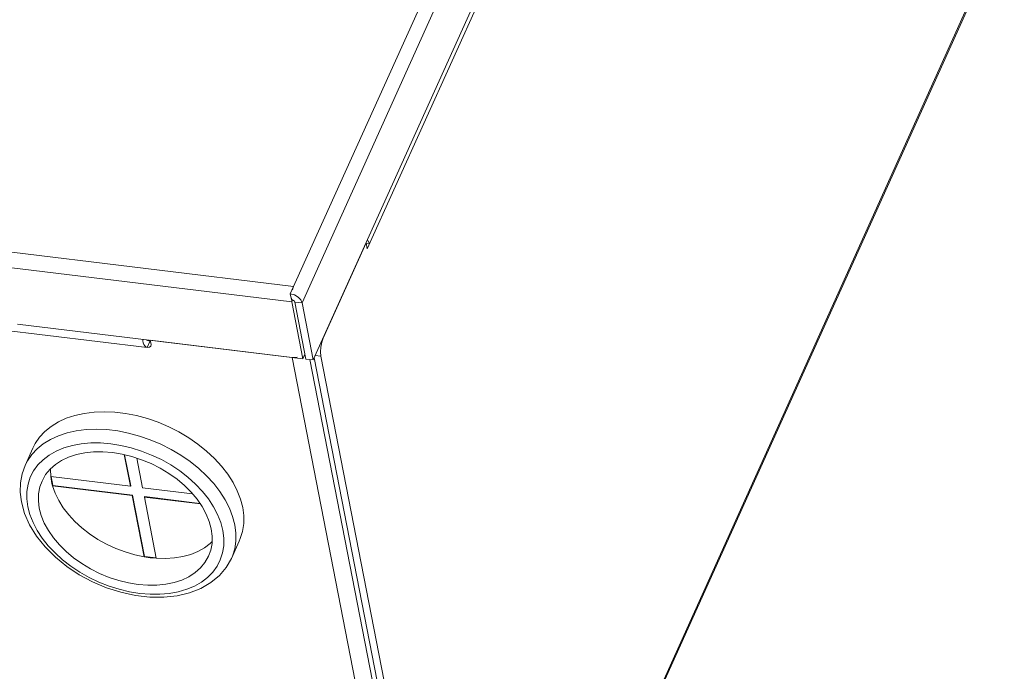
# Model space of a CAD drawing. Header units: millimetres. Extents: x -473 to 23648, y -382 to 1866.
# Tile 598 of 607: x 22489 to 22642, y 1202 to 1303. Entities that reach past the tile are written whole.
import ezdxf

# ---------------------------------------------------------------- set-up
doc = ezdxf.new("R2010")
doc.units = ezdxf.units.MM
doc.header["$LTSCALE"] = 80
doc.layers.get('0').update_dxf_attribs({"linetype": 'CONTINUOUS'})

msp = doc.modelspace()

# ---------------------------------------------------------------- linework, layer by layer
at = {"linetype": 'Continuous', "lineweight": 0}
for p, q in [((22530.983, 1260.695), (22721.492, 1683.233)), ((22532.823, 1259.272), (22723.332, 1681.81)), ((22725.064, 1672.919), (22534.555, 1250.382)), ((22542.973, 1267.706), (22717.012, 1653.715)), ((22747.427, 1551.392), (22558.762, 1132.944)), ((22558.909, 1132.877), (22747.377, 1550.888)), ((22228.836, 1298.619), (22531.506, 1261.854)), ((22228.553, 1296.232), (22531.223, 1259.467)), ((22536.092, 1253.789), (22542.79, 1268.646)), ((22543.342, 1268.524), (22542.784, 1268.592)), ((22542.79, 1268.646), (22542.973, 1267.706)), ((22542.99, 1269.089), (22543.087, 1269.014)), ((22543.087, 1269.014), (22543.342, 1268.524)), ((22531.614, 1260.528), (22530.983, 1260.695)), ((22530.983, 1260.695), (22531.152, 1259.828)), ((22531.324, 1261.317), (22531.506, 1261.854)), ((22531.338, 1259.779), (22531.152, 1259.828)), ((22531.223, 1259.467), (22531.171, 1260.025)), ((22531.223, 1259.467), (22531.346, 1259.741)), ((22531.223, 1259.467), (22532.955, 1250.576)), ((22532.823, 1259.272), (22531.693, 1259.41)), ((22533.426, 1250.519), (22531.693, 1259.41)), ((22532.823, 1259.272), (22532.609, 1259.757)), ((22534.555, 1250.382), (22532.823, 1259.272)), ((22532.955, 1250.576), (22488.44, 1255.983)), ((22508.678, 1252.325), (22485.171, 1255.181)), ((22508.694, 1253.439), (22508.606, 1253.473)), ((22508.617, 1253.469), (22509.146, 1253.405)), ((22508.678, 1252.325), (22509.139, 1253.347)), ((22531.261, 1250.782), (22509.145, 1253.468)), ((22509.145, 1253.468), (22509.279, 1252.782)), ((22535.878, 1253.158), (22535.74, 1252.402)), ((22536.092, 1253.789), (22535.878, 1253.158)), ((22508.678, 1252.325), (22508.47, 1252.405)), ((22509.279, 1252.782), (22509.255, 1252.557)), ((22532.029, 1250.798), (22531.261, 1250.782)), ((22554.504, 1131.516), (22531.261, 1250.782)), ((22532.955, 1250.576), (22533.276, 1251.287)), ((22534.555, 1250.382), (22533.426, 1250.519)), ((22557.001, 1132.65), (22534.045, 1250.444)), ((22557.633, 1133.081), (22534.707, 1250.719)), ((22534.874, 1251.088), (22535.759, 1250.981)), ((22558.762, 1132.944), (22535.759, 1250.981)), ((22490.856, 1236.643), (22489.627, 1233.917)), ((22492.438, 1234.823), (22493.395, 1235.55)), ((22505.101, 1235.61), (22506.064, 1230.668)), ((22505.147, 1235.599), (22506.094, 1230.737)), ((22507.946, 1230.44), (22507.044, 1235.07)), ((22506.064, 1230.668), (22493.627, 1232.179)), ((22493.627, 1232.179), (22493.908, 1230.733)), ((22493.672, 1232.174), (22493.939, 1230.802)), ((22493.908, 1230.733), (22493.939, 1230.802)), ((22493.908, 1230.733), (22506.345, 1229.223)), ((22493.908, 1230.733), (22494.311, 1229.588)), ((22493.939, 1230.802), (22506.376, 1229.291)), ((22506.064, 1230.668), (22506.094, 1230.737)), ((22515.753, 1229.491), (22507.946, 1230.44)), ((22506.345, 1229.223), (22506.376, 1229.291)), ((22506.345, 1229.223), (22508.207, 1219.671)), ((22506.376, 1229.291), (22508.238, 1219.739)), ((22508.228, 1228.994), (22508.258, 1229.062)), ((22508.228, 1228.994), (22516.956, 1227.934)), ((22510.089, 1219.442), (22508.228, 1228.994)), ((22508.258, 1229.062), (22516.902, 1228.012)), ((22520.001, 1229.839), (22520.822, 1228.556)), ((22520.822, 1228.556), (22521.487, 1227.254)), ((22520.61, 1222.584), (22520.455, 1223.794)), ((22523.036, 1222.134), (22521.807, 1219.408)), ((22508.207, 1219.671), (22508.238, 1219.739)), ((22508.207, 1219.671), (22510.089, 1219.442)), ((22508.238, 1219.739), (22510.075, 1219.516)), ((22512.908, 1219.496), (22514.221, 1219.711))]:
    msp.add_line(p, q, dxfattribs=at)
for points in [[(22531.693, 1259.41), (22531.631, 1259.552), (22531.506, 1259.682), (22531.338, 1259.779)], [(22532.609, 1259.757), (22532.185, 1260.198), (22531.614, 1260.528)], [(22508.052, 1253.069), (22507.996, 1253.39), (22507.993, 1253.608)], [(22508.47, 1252.405), (22508.286, 1252.574), (22508.15, 1252.794), (22508.052, 1253.069)], [(22508.606, 1253.473), (22508.529, 1253.514), (22508.49, 1253.548)], [(22509.139, 1253.347), (22509.015, 1253.365), (22508.899, 1253.387), (22508.792, 1253.411), (22508.694, 1253.439)], [(22509.255, 1252.557), (22509.237, 1252.522), (22509.017, 1252.355), (22508.678, 1252.325)], [(22535.74, 1252.402), (22535.698, 1251.637), (22535.759, 1250.981)], [(22490.856, 1236.643), (22491.216, 1237.344), (22491.892, 1238.332), (22492.723, 1239.229), (22493.699, 1240.025), (22494.812, 1240.712), (22496.049, 1241.282), (22497.398, 1241.731), (22498.845, 1242.053), (22500.375, 1242.245), (22501.973, 1242.304), (22503.622, 1242.232), (22505.304, 1242.027), (22507.004, 1241.693), (22508.703, 1241.233), (22510.384, 1240.651), (22512.029, 1239.954), (22513.623, 1239.148), (22515.148, 1238.242), (22516.588, 1237.245), (22517.93, 1236.167), (22519.159, 1235.02), (22520.263, 1233.815), (22521.23, 1232.565), (22522.051, 1231.282), (22522.717, 1229.98), (22523.22, 1228.672), (22523.557, 1227.371)], [(22489.627, 1233.917), (22489.986, 1234.618), (22490.663, 1235.606), (22491.494, 1236.503), (22492.47, 1237.299), (22493.583, 1237.986), (22494.82, 1238.556), (22496.169, 1239.005), (22497.616, 1239.327), (22499.146, 1239.518), (22500.744, 1239.578), (22502.392, 1239.506), (22504.075, 1239.301), (22505.775, 1238.967), (22507.474, 1238.507), (22509.155, 1237.925), (22510.8, 1237.228), (22512.394, 1236.422), (22513.919, 1235.516), (22515.359, 1234.519), (22516.701, 1233.441), (22517.93, 1232.294), (22519.034, 1231.089), (22520.001, 1229.839)], [(22492.265, 1231.497), (22492.832, 1232.499), (22493.519, 1233.336), (22494.353, 1234.075), (22495.325, 1234.709), (22496.421, 1235.228), (22497.629, 1235.627), (22498.932, 1235.9), (22500.315, 1236.044), (22501.76, 1236.058), (22503.249, 1235.94), (22504.763, 1235.693), (22506.283, 1235.319), (22507.791, 1234.824), (22509.266, 1234.213), (22510.692, 1233.495), (22512.048, 1232.677), (22513.32, 1231.771), (22514.49, 1230.788), (22515.544, 1229.741), (22516.468, 1228.641), (22517.252, 1227.504), (22517.884, 1226.344), (22518.358, 1225.174), (22518.667, 1224.011)], [(22493.395, 1235.55), (22494.482, 1236.169), (22495.686, 1236.673), (22496.996, 1237.055), (22498.395, 1237.313), (22499.871, 1237.442), (22501.405, 1237.443), (22502.981, 1237.314), (22504.582, 1237.057), (22506.191, 1236.675), (22507.789, 1236.172), (22509.36, 1235.553), (22510.885, 1234.826), (22512.349, 1233.999), (22513.736, 1233.08), (22515.029, 1232.079), (22516.215, 1231.008), (22517.282, 1229.878), (22518.216, 1228.701), (22519.008, 1227.491), (22519.65, 1226.261), (22520.134, 1225.024), (22520.455, 1223.794)], [(22490.057, 1227.486), (22489.902, 1228.696), (22489.916, 1229.873), (22490.098, 1231.003), (22490.445, 1232.075), (22490.955, 1233.076), (22491.622, 1233.995), (22492.438, 1234.823)], [(22489.627, 1233.917), (22489.158, 1232.603), (22488.9, 1231.207), (22488.86, 1229.74), (22489.045, 1228.222)], [(22493.627, 1232.179), (22493.592, 1233.28), (22493.608, 1233.415)], [(22491.845, 1227.269), (22491.704, 1228.412), (22491.734, 1229.52), (22491.934, 1230.579), (22492.265, 1231.497)], [(22493.734, 1231.46), (22493.672, 1231.821), (22493.627, 1232.179)], [(22493.734, 1231.46), (22493.813, 1231.097), (22493.908, 1230.733)], [(22494.311, 1229.588), (22494.87, 1228.444), (22495.577, 1227.318), (22496.423, 1226.222), (22497.4, 1225.169), (22498.494, 1224.173), (22499.693, 1223.245), (22500.982, 1222.397), (22502.346, 1221.639), (22503.768, 1220.98), (22505.23, 1220.428), (22506.716, 1219.99), (22508.207, 1219.671)], [(22489.045, 1228.222), (22489.544, 1226.432), (22490.339, 1224.646), (22491.423, 1222.888), (22492.769, 1221.202), (22494.349, 1219.621), (22496.129, 1218.173), (22498.075, 1216.882), (22500.155, 1215.765), (22502.332, 1214.844), (22504.568, 1214.131), (22506.827, 1213.641), (22509.065, 1213.384), (22511.253, 1213.365), (22513.337, 1213.588), (22515.287, 1214.05), (22517.053, 1214.738), (22518.612, 1215.64), (22519.939, 1216.738), (22521.008, 1218.003), (22521.807, 1219.408)], [(22490.057, 1227.486), (22490.378, 1226.256), (22490.862, 1225.019), (22491.504, 1223.788), (22492.296, 1222.578), (22493.23, 1221.402), (22494.297, 1220.272), (22495.483, 1219.201), (22496.776, 1218.2), (22498.163, 1217.281), (22499.626, 1216.453), (22501.152, 1215.727), (22502.723, 1215.108), (22504.321, 1214.605), (22505.93, 1214.223), (22507.531, 1213.966), (22509.107, 1213.837), (22510.641, 1213.838), (22512.116, 1213.967), (22513.516, 1214.225), (22514.826, 1214.607), (22516.03, 1215.111), (22517.117, 1215.729), (22518.074, 1216.457), (22518.89, 1217.285), (22519.557, 1218.204), (22520.067, 1219.205), (22520.414, 1220.277), (22520.596, 1221.407), (22520.61, 1222.584)], [(22491.845, 1227.269), (22492.154, 1226.105), (22492.628, 1224.936), (22493.26, 1223.776), (22494.044, 1222.639), (22494.968, 1221.539), (22496.022, 1220.491), (22497.192, 1219.508), (22498.464, 1218.603), (22499.82, 1217.785), (22501.246, 1217.067), (22502.721, 1216.456), (22504.229, 1215.96), (22505.749, 1215.587), (22507.263, 1215.34), (22508.752, 1215.222), (22510.197, 1215.235), (22511.58, 1215.38), (22512.883, 1215.653), (22514.091, 1216.052), (22515.187, 1216.571), (22516.159, 1217.205), (22516.993, 1217.944), (22517.68, 1218.781), (22518.247, 1219.783)], [(22521.487, 1227.254), (22521.991, 1225.946), (22522.328, 1224.644)], [(22523.036, 1222.134), (22523.191, 1222.503), (22523.54, 1223.644), (22523.718, 1224.844), (22523.723, 1226.09), (22523.557, 1227.371)], [(22518.247, 1219.783), (22518.578, 1220.7), (22518.778, 1221.76), (22518.808, 1222.868), (22518.667, 1224.011)], [(22521.807, 1219.408), (22521.962, 1219.777), (22522.31, 1220.918), (22522.488, 1222.118), (22522.494, 1223.364), (22522.328, 1224.644)], [(22514.221, 1219.711), (22515.448, 1220.048), (22516.576, 1220.503), (22517.589, 1221.072), (22518.475, 1221.746), (22518.786, 1222.066)], [(22508.207, 1219.671), (22509.153, 1219.531), (22510.089, 1219.442)], [(22510.089, 1219.442), (22511.525, 1219.406), (22512.908, 1219.496)]]:
    msp.add_lwpolyline(points, dxfattribs=at)

doc.saveas('drawing.dxf')
